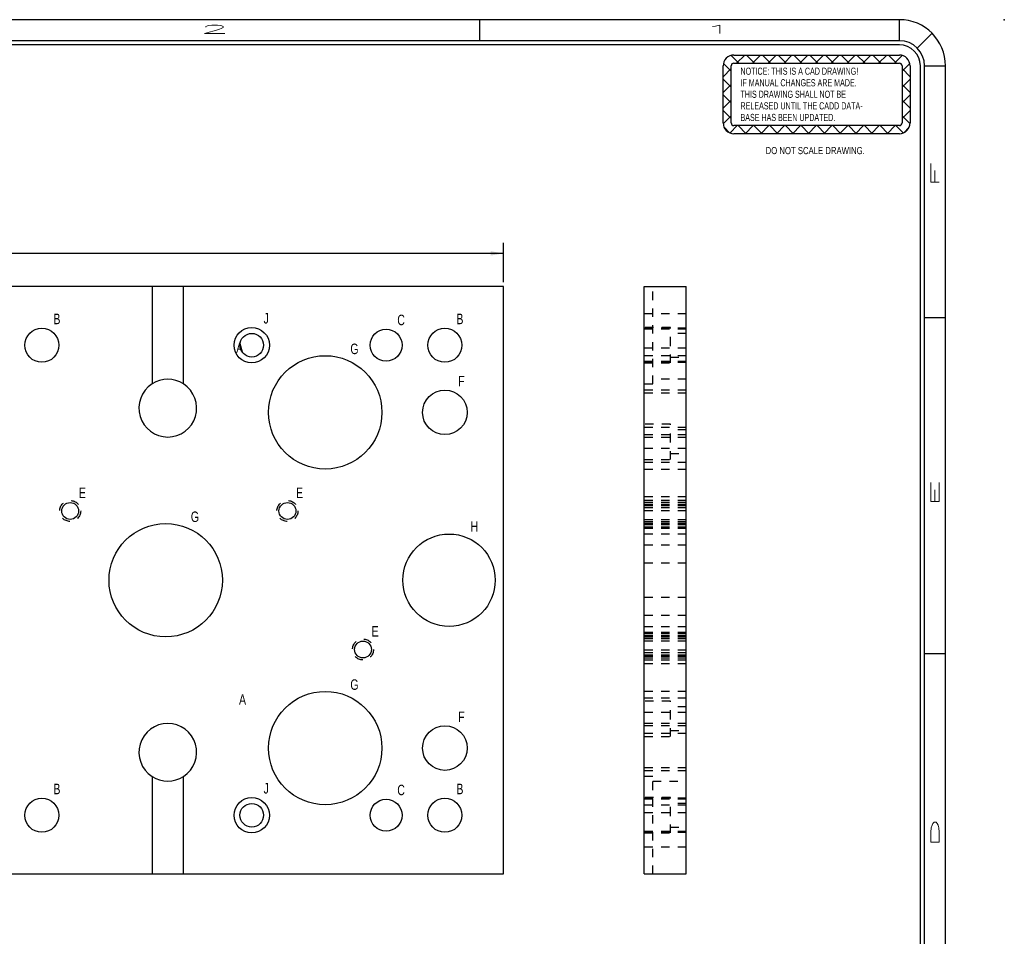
# Model space of a CAD drawing. Header units: inches. Extents: x 220 to 877, y 4 to 174.
# Tile 489 of 656: x 532 to 544, y 75 to 86. Entities that reach past the tile are written whole.
import ezdxf

# ---------------------------------------------------------------- set-up
doc = ezdxf.new("R2010")
doc.units = ezdxf.units.IN
doc.header["$LTSCALE"] = 0.5
doc.header["$MEASUREMENT"] = 0
doc.linetypes.add('HIDDEN', pattern=[0.225, 0.15, -0.075])
for name, color, linetype in [('DSS-M-S', 53, 'Continuous'), ('SID-M-D', 42, 'Continuous'), ('SID-M-H', 4, 'HIDDEN'), ('SID-M-S', 105, 'Continuous')]:
    doc.layers.add(name, color=color, linetype=linetype)
doc.styles.add('R', font='ROMAND.SHX')
doc.styles.add('SLDTEXTSTYLE0', font='TXT', dxfattribs={"width": 0.595745})
doc.styles.add('SLDTEXTSTYLE1', font='TXT', dxfattribs={"width": 0.744681})

# ---------------------------------------------------------------- blocks, each defined once
blk = doc.blocks.new('SW_NOTE_0')
at = {"layer": 'DSS-M-S', "color": 0, "insert": (0, 0.11), "char_height": 0.08504, "attachment_point": 1, "style": 'SLDTEXTSTYLE0'}
blk.add_mtext('RELEASED UNTIL THE CADD DATA-', dxfattribs=at)
blk = doc.blocks.new('SW_NOTE_0_1')
at = {"layer": 'DSS-M-S', "color": 0, "insert": (0, 0.11), "char_height": 0.08504, "attachment_point": 1, "style": 'SLDTEXTSTYLE0'}
blk.add_mtext('BASE HAS BEEN UPDATED.', dxfattribs=at)
blk = doc.blocks.new('SW_NOTE_0_2')
at = {"layer": 'DSS-M-S', "color": 0, "insert": (0.872, 0.11), "char_height": 0.08504, "attachment_point": 2, "style": 'SLDTEXTSTYLE1'}
blk.add_mtext('DO NOT SCALE DRAWING.', dxfattribs=at)
blk = doc.blocks.new('SW_NOTE_0_3')
at = {"layer": 'DSS-M-S', "color": 0, "insert": (0, 0.11), "char_height": 0.08504, "attachment_point": 1, "style": 'SLDTEXTSTYLE0'}
blk.add_mtext('THIS DRAWING SHALL NOT BE', dxfattribs=at)
blk = doc.blocks.new('SW_NOTE_0_4')
at = {"layer": 'DSS-M-S', "color": 0, "insert": (0, 0.11), "char_height": 0.08504, "attachment_point": 1, "style": 'SLDTEXTSTYLE0'}
blk.add_mtext('IF MANUAL CHANGES ARE MADE.', dxfattribs=at)
blk = doc.blocks.new('SW_NOTE_0_5')
at = {"layer": 'DSS-M-S', "color": 0, "insert": (0, 0.11), "char_height": 0.08504, "attachment_point": 1, "style": 'SLDTEXTSTYLE0'}
blk.add_mtext('NOTICE: THIS IS A CAD DRAWING!', dxfattribs=at)
blk = doc.blocks.new('DMBLK256')
at = {"layer": 'DSS-M-S', "color": 8}
for p, q in [((-0.89, 0.409), (-0.982, 0.501)), ((-0.949, 0.505), (1.022, 0.505)), ((-0.916, 0.409), (-0.82, 0.505)), ((-0.702, 0.409), (-0.798, 0.505)), ((-0.728, 0.409), (-0.633, 0.505)), ((-0.514, 0.409), (-0.61, 0.505)), ((-0.54, 0.409), (-0.445, 0.505)), ((-0.327, 0.409), (-0.422, 0.505)), ((-0.352, 0.409), (-0.257, 0.505)), ((-0.139, 0.409), (-0.234, 0.505)), ((-0.165, 0.409), (-0.069, 0.505)), ((0.049, 0.409), (-0.046, 0.505)), ((0.023, 0.409), (0.119, 0.505)), ((0.237, 0.409), (0.142, 0.505)), ((0.211, 0.409), (0.307, 0.505)), ((0.425, 0.409), (0.329, 0.505)), ((0.399, 0.409), (0.495, 0.505)), ((0.613, 0.409), (0.517, 0.505)), ((0.587, 0.409), (0.683, 0.505)), ((0.801, 0.409), (0.705, 0.505)), ((0.775, 0.409), (0.871, 0.505)), ((0.989, 0.409), (0.893, 0.505)), ((0.963, 0.409), (1.054, 0.501)), ((-1.077, -0.303), (-1.077, 0.377)), ((-0.981, 0.312), (-1.074, 0.405)), ((-0.981, -0.303), (-0.981, 0.377)), ((-0.949, 0.409), (1.022, 0.409)), ((1.054, 0.312), (1.147, 0.405)), ((1.054, 0.377), (1.054, -0.303)), ((1.15, 0.377), (1.15, -0.303)), ((-1.077, 0.248), (-0.981, 0.344)), ((1.15, 0.248), (1.054, 0.344)), ((-0.981, 0.124), (-1.077, 0.22)), ((-1.077, 0.06), (-0.981, 0.156)), ((1.054, 0.124), (1.15, 0.22)), ((1.15, 0.06), (1.054, 0.156)), ((-0.981, -0.064), (-1.077, 0.032)), ((1.054, -0.064), (1.15, 0.032)), ((-1.077, -0.128), (-0.981, -0.032)), ((1.15, -0.128), (1.054, -0.032)), ((-0.981, -0.251), (-1.077, -0.156)), ((-1.076, -0.315), (-0.981, -0.22)), ((1.054, -0.251), (1.15, -0.156)), ((1.149, -0.315), (1.054, -0.22)), ((-0.995, -0.422), (-0.908, -0.335)), ((1.022, -0.335), (-0.949, -0.335)), ((-0.802, -0.431), (-0.898, -0.335)), ((-0.816, -0.431), (-0.721, -0.335)), ((-0.614, -0.431), (-0.71, -0.335)), ((-0.628, -0.431), (-0.533, -0.335)), ((-0.426, -0.431), (-0.522, -0.335)), ((-0.44, -0.431), (-0.345, -0.335)), ((-0.239, -0.431), (-0.334, -0.335)), ((-0.252, -0.431), (-0.157, -0.335)), ((-0.051, -0.431), (-0.146, -0.335)), ((-0.065, -0.431), (0.031, -0.335)), ((0.137, -0.431), (0.042, -0.335)), ((0.123, -0.431), (0.219, -0.335)), ((0.325, -0.431), (0.23, -0.335)), ((0.311, -0.431), (0.407, -0.335)), ((0.513, -0.431), (0.417, -0.335)), ((0.499, -0.431), (0.595, -0.335)), ((0.701, -0.431), (0.605, -0.335)), ((0.687, -0.431), (0.783, -0.335)), ((0.889, -0.431), (0.793, -0.335)), ((0.875, -0.431), (0.971, -0.335)), ((1.068, -0.422), (0.981, -0.335)), ((-1.001, -0.42), (-1.066, -0.355)), ((1.022, -0.431), (-0.949, -0.431)), ((1.074, -0.42), (1.139, -0.355))]:
    blk.add_line(p, q, dxfattribs=at)
for centre, radius, start, end in [((-0.949, 0.377), 0.128, 90, 180), ((1.022, 0.377), 0.128, 0, 90), ((-0.949, 0.377), 0.0319, 90, 180), ((1.022, 0.377), 0.0319, 0, 90), ((-0.949, -0.303), 0.128, 180, 270), ((-0.949, -0.303), 0.0319, 180, 270), ((1.022, -0.303), 0.0319, 270, 0), ((1.022, -0.303), 0.128, 270, 0)]:
    blk.add_arc(centre, radius, start, end, dxfattribs=at)
at = {"layer": 'DSS-M-S', "color": 154}
for name, p in [('SW_NOTE_0_5', (-0.87, 0.246)), ('SW_NOTE_0_4', (-0.87, 0.108)), ('SW_NOTE_0_3', (-0.87, -0.029)), ('SW_NOTE_0', (-0.87, -0.167)), ('SW_NOTE_0_1', (-0.87, -0.305)), ('SW_NOTE_0_2', (-0.852, -0.7))]:
    blk.add_blockref(name, p, dxfattribs=at)
blk = doc.blocks.new('*U9')
at = {"layer": 'SID-M-D'}
blk.add_point((1.25, 22.55), dxfattribs=at)
at = {"layer": 'SID-M-S'}
for p, q in [((0, 22.55), (-34, 22.55)), ((-5, 22.55), (-5, 22.3)), ((0, 22.3), (0, 22.55)), ((0, 22.3), (-34, 22.3)), ((0.212, 22.212), (0.389, 22.389)), ((0, 22.25), (-34, 22.25)), ((0.25, 0), (0.25, 22)), ((0.3, 0), (0.3, 22)), ((0.3, 22), (0.55, 22)), ((0.55, 0), (0.55, 22)), ((0.3, 19), (0.55, 19)), ((0.3, 15), (0.55, 15))]:
    blk.add_line(p, q, dxfattribs=at)
for radius, start in [(0.55, 360), (0.3, 360), (0.25, 0)]:
    blk.add_arc((0, 22), radius, start, 90, dxfattribs=at)
blk.add_blockref('DMBLK256', (-1.022, 21.623), dxfattribs=at)
at = {"layer": 'SID-M-D', "style": 'R', "width": 4}
for s, p in [('2', (-8.327, 22.386)), ('1', (-2.327, 22.386))]:
    blk.add_text(s, height=0.1, dxfattribs=at).set_placement(p)
for s, p in [('F', (0.476, 20.547)), ('E', (0.476, 16.743)), ('D', (0.476, 12.681))]:
    blk.add_text(s, height=0.1, rotation=90, dxfattribs=at).set_placement(p)

msp = doc.modelspace()

# ---------------------------------------------------------------- linework, layer by layer
at = {"layer": 'SID-M-D'}
for p, q in [((537.69731, 82.72335), (537.69731, 83.19205)), ((537.69731, 83.06705), (529.35854, 83.06705))]:
    msp.add_line(p, q, dxfattribs=at)
msp.add_solid([(537.69731, 83.06705), (537.54131, 83.09305), (537.54131, 83.04105)], dxfattribs=at)
at = {"layer": 'SID-M-H'}
for p, q in [((539.47297, 81.51146), (539.47297, 82.67335)), ((539.87297, 82.34835), (539.37297, 82.34835)), ((539.68297, 82.18435), (539.37297, 82.18435)), ((539.87297, 82.17635), (539.37297, 82.17635)), ((539.87297, 82.16335), (539.37297, 82.16335)), ((539.68297, 81.97335), (539.68297, 82.18435)), ((539.87297, 82.11385), (539.68297, 82.11385)), ((539.87297, 81.93885), (539.37297, 81.93885)), ((539.68297, 81.76235), (539.68297, 81.97335)), ((539.87297, 81.84835), (539.37297, 81.84835)), ((539.37297, 81.78335), (539.87297, 81.78335)), ((539.37297, 81.77035), (539.87297, 81.77035)), ((539.37297, 81.76235), (539.68297, 81.76235)), ((539.68297, 81.83285), (539.87297, 81.83285)), ((539.37297, 81.51146), (539.47297, 81.51146)), ((539.87297, 81.5671), (539.47297, 81.5671)), ((539.87297, 81.43885), (539.37297, 81.43885)), ((539.37297, 81.40785), (539.87297, 81.40785)), ((539.68297, 81.03435), (539.37297, 81.03435)), ((539.37297, 80.99835), (539.87297, 80.99835)), ((539.68297, 80.82335), (539.68297, 81.03435)), ((539.87297, 80.96385), (539.68297, 80.96385)), ((539.37297, 80.90785), (539.87297, 80.90785)), ((539.37297, 80.8796), (539.87297, 80.8796)), ((539.68297, 80.61235), (539.68297, 80.82335)), ((539.37297, 80.74835), (539.87297, 80.74835)), ((539.37297, 80.61235), (539.68297, 80.61235)), ((539.87297, 80.57647), (539.37297, 80.57647)), ((539.68297, 80.68285), (539.87297, 80.68285)), ((539.37297, 80.49835), (539.87297, 80.49835)), ((539.37297, 80.17022), (539.87297, 80.17022)), ((539.87297, 80.12335), (539.37297, 80.12335)), ((539.87297, 80.09885), (539.37297, 80.09885)), ((539.87297, 80.07635), (539.37297, 80.07635)), ((539.87297, 80.06085), (539.37297, 80.06085)), ((539.87297, 80.03635), (539.37297, 80.03635)), ((539.87297, 80.00135), (539.37297, 80.00135)), ((539.37297, 79.89785), (539.87297, 79.89785)), ((539.37297, 79.87335), (539.87297, 79.87335)), ((539.87297, 79.84835), (539.37297, 79.84835)), ((539.37297, 79.83535), (539.87297, 79.83535)), ((539.37297, 79.81085), (539.87297, 79.81085)), ((539.37297, 79.79535), (539.87297, 79.79535)), ((539.87297, 79.72335), (539.37297, 79.72335)), ((539.37297, 79.59535), (539.87297, 79.59535)), ((539.87297, 79.37635), (539.37297, 79.37635)), ((539.37297, 78.97035), (539.87297, 78.97035)), ((539.87297, 78.75135), (539.37297, 78.75135)), ((539.37297, 78.62335), (539.87297, 78.62335)), ((539.87297, 78.55135), (539.37297, 78.55135)), ((539.87297, 78.53585), (539.37297, 78.53585)), ((539.87297, 78.51135), (539.37297, 78.51135)), ((539.37297, 78.49835), (539.87297, 78.49835)), ((539.87297, 78.47335), (539.37297, 78.47335)), ((539.87297, 78.44885), (539.37297, 78.44885)), ((539.37297, 78.34535), (539.87297, 78.34535)), ((539.37297, 78.31035), (539.87297, 78.31035)), ((539.37297, 78.28585), (539.87297, 78.28585)), ((539.37297, 78.27035), (539.87297, 78.27035)), ((539.37297, 78.24785), (539.87297, 78.24785)), ((539.37297, 78.22335), (539.87297, 78.22335)), ((539.87297, 78.17647), (539.37297, 78.17647)), ((539.87297, 77.84835), (539.37297, 77.84835)), ((539.37297, 77.77022), (539.87297, 77.77022)), ((539.68297, 77.73435), (539.37297, 77.73435)), ((539.68297, 77.52335), (539.68297, 77.73435)), ((539.87297, 77.66385), (539.68297, 77.66385)), ((539.87297, 77.59835), (539.37297, 77.59835)), ((539.68297, 77.31235), (539.68297, 77.52335)), ((539.87297, 77.4671), (539.37297, 77.4671)), ((539.87297, 77.43885), (539.37297, 77.43885)), ((539.87297, 77.34835), (539.37297, 77.34835)), ((539.37297, 77.31235), (539.68297, 77.31235)), ((539.68297, 77.38285), (539.87297, 77.38285)), ((539.87297, 76.93885), (539.37297, 76.93885)), ((539.37297, 76.90785), (539.87297, 76.90785)), ((539.47297, 76.83523), (539.37297, 76.83523)), ((539.47297, 75.67335), (539.47297, 76.83523)), ((539.47297, 76.7796), (539.87297, 76.7796)), ((539.68297, 76.58435), (539.37297, 76.58435)), ((539.68297, 76.37335), (539.68297, 76.58435)), ((539.87297, 76.57635), (539.37297, 76.57635)), ((539.87297, 76.56335), (539.37297, 76.56335)), ((539.37297, 76.49835), (539.87297, 76.49835)), ((539.87297, 76.51385), (539.68297, 76.51385)), ((539.37297, 76.40785), (539.87297, 76.40785)), ((539.68297, 76.16235), (539.68297, 76.37335)), ((539.68297, 76.23285), (539.87297, 76.23285)), ((539.37297, 76.18335), (539.87297, 76.18335)), ((539.37297, 76.17035), (539.87297, 76.17035)), ((539.37297, 76.16235), (539.68297, 76.16235)), ((539.37297, 75.99835), (539.87297, 75.99835))]:
    msp.add_line(p, q, dxfattribs=at)
for centre in [(532.53481, 79.99835), (535.12231, 79.99835), (536.02231, 78.34835)]:
    msp.add_circle(centre, 0.125, dxfattribs=at)
at = {"layer": 'SID-M-S'}
for p, q in [((533.50981, 82.67335), (523.95981, 82.67335)), ((533.50981, 82.67335), (533.50981, 81.51146)), ((533.88481, 82.67335), (533.50981, 82.67335)), ((533.88481, 81.51146), (533.88481, 82.67335)), ((537.69731, 82.67335), (533.88481, 82.67335)), ((537.69731, 75.67335), (537.69731, 82.67335)), ((539.37297, 75.67335), (539.37297, 82.67335)), ((539.37297, 82.67335), (539.87297, 82.67335)), ((539.87297, 75.67335), (539.87297, 82.67335)), ((533.50981, 76.83523), (533.50981, 75.67335)), ((533.88481, 75.67335), (533.88481, 76.83523)), ((523.95981, 75.67335), (533.50981, 75.67335)), ((533.50981, 75.67335), (533.88481, 75.67335)), ((533.88481, 75.67335), (537.69731, 75.67335)), ((539.37297, 75.67335), (539.87297, 75.67335))]:
    msp.add_line(p, q, dxfattribs=at)
for centre, radius in [((532.19731, 81.97335), 0.203), ((534.69731, 81.97335), 0.211), ((534.69731, 81.97335), 0.1405), ((536.29731, 81.97335), 0.19), ((536.99731, 81.97335), 0.203), ((535.57231, 81.17335), 0.675), ((536.99731, 81.17335), 0.2655), ((532.53481, 79.99835), 0.1005), ((535.12231, 79.99835), 0.1005), ((533.67231, 79.17335), 0.675), ((537.04731, 79.17335), 0.55), ((536.02231, 78.34835), 0.1005), ((535.57231, 77.17335), 0.675), ((536.99731, 77.17335), 0.2655), ((534.69731, 76.37335), 0.211), ((532.19731, 76.37335), 0.203), ((534.69731, 76.37335), 0.1405), ((536.29731, 76.37335), 0.19), ((536.99731, 76.37335), 0.203)]:
    msp.add_circle(centre, radius, dxfattribs=at)
for centre, start, end in [((533.69731, 81.22335), 123.055731, 56.944269), ((533.69731, 81.22335), 56.944269, 123.055731), ((533.69731, 77.12335), 303.055731, 236.944269), ((533.69731, 77.12335), 236.944269, 303.055731)]:
    msp.add_arc(centre, 0.34375, start, end, dxfattribs=at)

# ---------------------------------------------------------------- block references
at = {"layer": 'SID-M-D'}
msp.add_blockref('*U9', (542.41073, 63.30167), dxfattribs=at)

# ---------------------------------------------------------------- texts
at = {"layer": 'SID-M-D', "style": 'SLDTEXTSTYLE0', "width": 0.75}
for s, p in [('B', (532.33515, 82.2238)), ('J', (534.83788, 82.23132)), ('C', (536.4307, 82.21159)), ('B', (537.13515, 82.2238)), ('A', (534.51271, 81.88263)), ('G', (535.87158, 81.86734)), ('F', (537.15652, 81.48254)), ('E', (532.63759, 80.15249)), ('E', (535.22509, 80.15249)), ('G', (533.97158, 79.86734)), ('H', (537.30383, 79.74988)), ('E', (536.12509, 78.50249)), ('G', (535.87158, 77.86734)), ('A', (534.5456, 77.69046)), ('F', (537.15652, 77.48254)), ('B', (532.33515, 76.6238)), ('J', (534.83788, 76.63132)), ('C', (536.4307, 76.61159)), ('B', (537.13515, 76.6238))]:
    msp.add_text(s, height=0.125, dxfattribs=at).set_placement(p)

doc.saveas('drawing.dxf')
